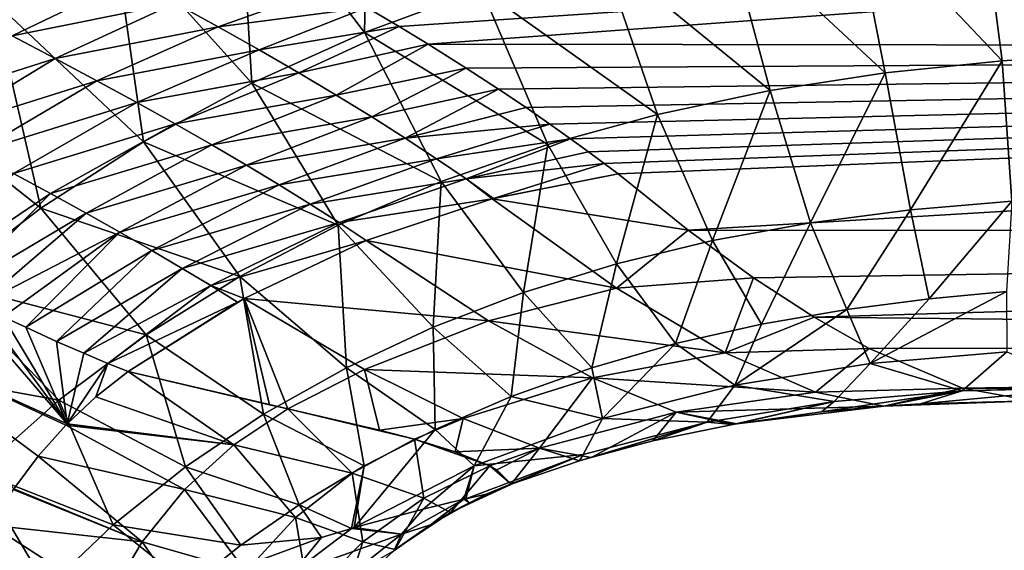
# Model space of a CAD drawing. Header units: millimetres. Extents: x -139 to 106, y -8 to 139.
# Tile 441 of 459: x 87.79 to 91.16, y 55.55 to 57.37. Entities that reach past the tile are written whole.
import ezdxf

# ---------------------------------------------------------------- set-up
doc = ezdxf.new("R2010")
doc.units = ezdxf.units.MM
doc.header["$LTSCALE"] = 53.842063
for name, color, linetype in [('10', 7, 'CONTINUOUS'), ('11', 7, 'CONTINUOUS'), ('24', 7, 'CONTINUOUS'), ('25', 7, 'CONTINUOUS'), ('26', 7, 'CONTINUOUS'), ('27', 7, 'CONTINUOUS'), ('7', 7, 'CONTINUOUS'), ('8', 7, 'CONTINUOUS'), ('9', 7, 'CONTINUOUS')]:
    doc.layers.add(name, color=color, linetype=linetype)

msp = doc.modelspace()

# ---------------------------------------------------------------- linework, layer by layer
at = {"layer": '10', "color": 8, "linetype": 'CONTINUOUS'}
for points in [[(87.3156, 56.2698, 6.0035), (87.9505, 55.9838, 4.8245), (87.5612, 56.4345, 5.9881), (87.3156, 56.2698, 6.0035)], [(87.5612, 56.4345, 5.9881), (87.9505, 55.9838, 4.8245), (87.6496, 56.3902, 5.8373), (87.5612, 56.4345, 5.9881)], [(87.6496, 56.3902, 5.8373), (87.9505, 55.9838, 4.8245), (87.7319, 56.3501, 5.693), (87.6496, 56.3902, 5.8373)], [(87.7319, 56.3501, 5.693), (87.9505, 55.9838, 4.8245), (87.8088, 56.3137, 5.5549), (87.7319, 56.3501, 5.693)], [(87.8088, 56.3137, 5.5549), (87.9505, 55.9838, 4.8245), (87.9141, 56.2657, 5.3602), (87.8088, 56.3137, 5.5549)], [(87.7678, 55.761, 4.7901), (87.8516, 55.8732, 4.8038), (87.3156, 56.2698, 6.0035), (87.7678, 55.761, 4.7901)], [(87.8516, 55.8732, 4.8038), (87.9463, 55.9795, 4.8235), (87.3156, 56.2698, 6.0035), (87.8516, 55.8732, 4.8038)], [(87.9463, 55.9795, 4.8235), (87.9505, 55.9838, 4.8245), (87.3156, 56.2698, 6.0035), (87.9463, 55.9795, 4.8235)], [(87.9141, 56.2657, 5.3602), (87.9505, 55.9838, 4.8245), (88.0076, 56.2249, 5.1816), (87.9141, 56.2657, 5.3602)], [(88.0076, 56.2249, 5.1816), (87.9505, 55.9838, 4.8245), (88.0902, 56.1905, 5.0193), (88.0076, 56.2249, 5.1816)], [(87.9505, 55.9838, 4.8245), (88.0493, 56.0763, 4.8488), (88.0902, 56.1905, 5.0193), (87.9505, 55.9838, 4.8245)], [(88.0493, 56.0763, 4.8488), (88.1597, 56.1629, 4.8795), (88.0902, 56.1905, 5.0193), (88.0493, 56.0763, 4.8488)]]:
    msp.add_3dface(points, dxfattribs=at)
at = {"layer": '11', "color": 8, "linetype": 'CONTINUOUS'}
for points in [[(87.6096, 57.389, 7.497), (87.7623, 57.3103, 7.2994), (88.1682, 57.5049, 7.5364), (87.6096, 57.389, 7.497)], [(88.1682, 57.5049, 7.5364), (87.7623, 57.3103, 7.2994), (88.3206, 57.4226, 7.3306), (88.1682, 57.5049, 7.5364)], [(88.3206, 57.4226, 7.3306), (88.4675, 57.3416, 7.1213), (88.8542, 57.4796, 7.3936), (88.3206, 57.4226, 7.3306)], [(88.8542, 57.4796, 7.3936), (88.4675, 57.3416, 7.1213), (88.9772, 57.4078, 7.2105), (88.8542, 57.4796, 7.3936)], [(87.7623, 57.3103, 7.2994), (87.91, 57.2329, 7.0986), (88.3206, 57.4226, 7.3306), (87.7623, 57.3103, 7.2994)], [(88.3206, 57.4226, 7.3306), (87.91, 57.2329, 7.0986), (88.4675, 57.3416, 7.1213), (88.3206, 57.4226, 7.3306)], [(88.4675, 57.3416, 7.1213), (88.6085, 57.262, 6.9087), (88.9772, 57.4078, 7.2105), (88.4675, 57.3416, 7.1213)], [(88.9772, 57.4078, 7.2105), (88.6085, 57.262, 6.9087), (89.0875, 57.342, 7.038), (88.9772, 57.4078, 7.2105)], [(87.91, 57.2329, 7.0986), (88.0524, 57.1568, 6.8946), (88.4675, 57.3416, 7.1213), (87.91, 57.2329, 7.0986)], [(88.4675, 57.3416, 7.1213), (88.0524, 57.1568, 6.8946), (88.6085, 57.262, 6.9087), (88.4675, 57.3416, 7.1213)], [(88.6085, 57.262, 6.9087), (88.7436, 57.1839, 6.6926), (89.0875, 57.342, 7.038), (88.6085, 57.262, 6.9087)], [(89.0875, 57.342, 7.038), (88.7436, 57.1839, 6.6926), (89.1867, 57.2816, 6.8753), (89.0875, 57.342, 7.038)], [(87.7623, 57.3103, 7.2994), (87.3536, 57.0558, 7.0856), (87.91, 57.2329, 7.0986), (87.7623, 57.3103, 7.2994)], [(88.7436, 57.1839, 6.6926), (88.8721, 57.1075, 6.4731), (89.1867, 57.2816, 6.8753), (88.7436, 57.1839, 6.6926)], [(89.1867, 57.2816, 6.8753), (88.8721, 57.1075, 6.4731), (89.3167, 57.2002, 6.6487), (89.1867, 57.2816, 6.8753)], [(88.0524, 57.1568, 6.8946), (88.1893, 57.0822, 6.6874), (88.6085, 57.262, 6.9087), (88.0524, 57.1568, 6.8946)], [(88.6085, 57.262, 6.9087), (88.1893, 57.0822, 6.6874), (88.7436, 57.1839, 6.6926), (88.6085, 57.262, 6.9087)], [(87.3536, 57.0558, 7.0856), (87.4963, 56.9824, 6.8893), (87.91, 57.2329, 7.0986), (87.3536, 57.0558, 7.0856)], [(87.91, 57.2329, 7.0986), (87.4963, 56.9824, 6.8893), (88.0524, 57.1568, 6.8946), (87.91, 57.2329, 7.0986)], [(88.1893, 57.0822, 6.6874), (88.3205, 57.0091, 6.4772), (88.7436, 57.1839, 6.6926), (88.1893, 57.0822, 6.6874)], [(88.7436, 57.1839, 6.6926), (88.3205, 57.0091, 6.4772), (88.8721, 57.1075, 6.4731), (88.7436, 57.1839, 6.6926)], [(88.8721, 57.1075, 6.4731), (88.9936, 57.0329, 6.2503), (89.3167, 57.2002, 6.6487), (88.8721, 57.1075, 6.4731)], [(89.3167, 57.2002, 6.6487), (88.9936, 57.0329, 6.2503), (89.4274, 57.1284, 6.4413), (89.3167, 57.2002, 6.6487)], [(87.4963, 56.9824, 6.8893), (87.6341, 56.9104, 6.69), (88.0524, 57.1568, 6.8946), (87.4963, 56.9824, 6.8893)], [(88.0524, 57.1568, 6.8946), (87.6341, 56.9104, 6.69), (88.1893, 57.0822, 6.6874), (88.0524, 57.1568, 6.8946)], [(88.3205, 57.0091, 6.4772), (88.4457, 56.9378, 6.2638), (88.8721, 57.1075, 6.4731), (88.3205, 57.0091, 6.4772)], [(88.8721, 57.1075, 6.4731), (88.4457, 56.9378, 6.2638), (88.9936, 57.0329, 6.2503), (88.8721, 57.1075, 6.4731)], [(88.9936, 57.0329, 6.2503), (89.1081, 56.9602, 6.0242), (89.4274, 57.1284, 6.4413), (88.9936, 57.0329, 6.2503)], [(89.4274, 57.1284, 6.4413), (89.1081, 56.9602, 6.0242), (89.522, 57.0649, 6.2516), (89.4274, 57.1284, 6.4413)], [(87.6341, 56.9104, 6.69), (87.7667, 56.84, 6.4879), (88.1893, 57.0822, 6.6874), (87.6341, 56.9104, 6.69)], [(88.1893, 57.0822, 6.6874), (87.7667, 56.84, 6.4879), (88.3205, 57.0091, 6.4772), (88.1893, 57.0822, 6.6874)], [(89.522, 57.0649, 6.2516), (89.1081, 56.9602, 6.0242), (89.6037, 57.0086, 6.0778), (89.522, 57.0649, 6.2516)], [(87.7667, 56.84, 6.4879), (87.894, 56.7712, 6.2828), (88.3205, 57.0091, 6.4772), (87.7667, 56.84, 6.4879)], [(88.3205, 57.0091, 6.4772), (87.894, 56.7712, 6.2828), (88.4457, 56.9378, 6.2638), (88.3205, 57.0091, 6.4772)], [(88.4457, 56.9378, 6.2638), (88.5644, 56.8683, 6.0475), (88.9936, 57.0329, 6.2503), (88.4457, 56.9378, 6.2638)], [(88.9936, 57.0329, 6.2503), (88.5644, 56.8683, 6.0475), (89.1081, 56.9602, 6.0242), (88.9936, 57.0329, 6.2503)], [(89.1081, 56.9602, 6.0242), (89.2158, 56.8894, 5.7949), (89.6037, 57.0086, 6.0778), (89.1081, 56.9602, 6.0242)], [(89.6037, 57.0086, 6.0778), (89.2158, 56.8894, 5.7949), (89.6744, 56.9586, 5.9185), (89.6037, 57.0086, 6.0778)], [(87.894, 56.7712, 6.2828), (88.0157, 56.7042, 6.075), (88.4457, 56.9378, 6.2638), (87.894, 56.7712, 6.2828)], [(88.4457, 56.9378, 6.2638), (88.0157, 56.7042, 6.075), (88.5644, 56.8683, 6.0475), (88.4457, 56.9378, 6.2638)], [(88.5644, 56.8683, 6.0475), (88.6764, 56.8007, 5.8282), (89.1081, 56.9602, 6.0242), (88.5644, 56.8683, 6.0475)], [(89.1081, 56.9602, 6.0242), (88.6764, 56.8007, 5.8282), (89.2158, 56.8894, 5.7949), (89.1081, 56.9602, 6.0242)], [(89.2158, 56.8894, 5.7949), (89.3166, 56.8209, 5.5626), (89.6744, 56.9586, 5.9185), (89.2158, 56.8894, 5.7949)], [(89.6744, 56.9586, 5.9185), (89.3166, 56.8209, 5.5626), (89.7358, 56.9139, 5.7724), (89.6744, 56.9586, 5.9185)], [(89.7358, 56.9139, 5.7724), (89.3166, 56.8209, 5.5626), (89.7896, 56.874, 5.6383), (89.7358, 56.9139, 5.7724)], [(88.0157, 56.7042, 6.075), (88.1313, 56.6391, 5.8644), (88.5644, 56.8683, 6.0475), (88.0157, 56.7042, 6.075)], [(88.5644, 56.8683, 6.0475), (88.1313, 56.6391, 5.8644), (88.6764, 56.8007, 5.8282), (88.5644, 56.8683, 6.0475)], [(88.6764, 56.8007, 5.8282), (88.7822, 56.7351, 5.6059), (89.2158, 56.8894, 5.7949), (88.6764, 56.8007, 5.8282)], [(89.2158, 56.8894, 5.7949), (88.7822, 56.7351, 5.6059), (89.3166, 56.8209, 5.5626), (89.2158, 56.8894, 5.7949)], [(89.3166, 56.8209, 5.5626), (89.4104, 56.7543, 5.3279), (89.7896, 56.874, 5.6383), (89.3166, 56.8209, 5.5626)], [(89.7896, 56.874, 5.6383), (89.4104, 56.7543, 5.3279), (89.8369, 56.8382, 5.515), (89.7896, 56.874, 5.6383)], [(87.7667, 56.84, 6.4879), (87.466, 56.4835, 6.1459), (87.894, 56.7712, 6.2828), (87.7667, 56.84, 6.4879)], [(88.1313, 56.6391, 5.8644), (88.2408, 56.5761, 5.6512), (88.6764, 56.8007, 5.8282), (88.1313, 56.6391, 5.8644)], [(88.6764, 56.8007, 5.8282), (88.2408, 56.5761, 5.6512), (88.7822, 56.7351, 5.6059), (88.6764, 56.8007, 5.8282)], [(88.7822, 56.7351, 5.6059), (88.8816, 56.6716, 5.381), (89.3166, 56.8209, 5.5626), (88.7822, 56.7351, 5.6059)], [(89.3166, 56.8209, 5.5626), (88.8816, 56.6716, 5.381), (89.4055, 56.753, 5.3258), (89.3166, 56.8209, 5.5626)], [(89.4104, 56.7543, 5.3279), (89.3166, 56.8209, 5.5626), (89.4055, 56.753, 5.3258), (89.4104, 56.7543, 5.3279)], [(87.466, 56.4835, 6.1459), (87.5612, 56.4345, 5.9881), (87.894, 56.7712, 6.2828), (87.466, 56.4835, 6.1459)], [(87.894, 56.7712, 6.2828), (87.5612, 56.4345, 5.9881), (88.0157, 56.7042, 6.075), (87.894, 56.7712, 6.2828)], [(88.2408, 56.5761, 5.6512), (88.3445, 56.5152, 5.4354), (88.7822, 56.7351, 5.6059), (88.2408, 56.5761, 5.6512)], [(88.7822, 56.7351, 5.6059), (88.3445, 56.5152, 5.4354), (88.8816, 56.6716, 5.381), (88.7822, 56.7351, 5.6059)], [(88.8816, 56.6716, 5.381), (88.9744, 56.6101, 5.1538), (89.4055, 56.753, 5.3258), (88.8816, 56.6716, 5.381)], [(87.5612, 56.4345, 5.9881), (87.6496, 56.3902, 5.8373), (88.0157, 56.7042, 6.075), (87.5612, 56.4345, 5.9881)], [(88.0157, 56.7042, 6.075), (87.6496, 56.3902, 5.8373), (88.1313, 56.6391, 5.8644), (88.0157, 56.7042, 6.075)], [(88.3445, 56.5152, 5.4354), (88.4422, 56.4564, 5.217), (88.8816, 56.6716, 5.381), (88.3445, 56.5152, 5.4354)], [(88.8816, 56.6716, 5.381), (88.4422, 56.4564, 5.217), (88.9744, 56.6101, 5.1538), (88.8816, 56.6716, 5.381)], [(87.6496, 56.3902, 5.8373), (87.7319, 56.3501, 5.693), (88.1313, 56.6391, 5.8644), (87.6496, 56.3902, 5.8373)], [(87.7319, 56.3501, 5.693), (87.8088, 56.3137, 5.5549), (88.1313, 56.6391, 5.8644), (87.7319, 56.3501, 5.693)], [(88.1313, 56.6391, 5.8644), (87.8088, 56.3137, 5.5549), (88.2408, 56.5761, 5.6512), (88.1313, 56.6391, 5.8644)], [(88.9744, 56.6101, 5.1538), (88.4422, 56.4564, 5.217), (88.5565, 56.4124, 5.0041), (88.9744, 56.6101, 5.1538)], [(87.8088, 56.3137, 5.5549), (87.9141, 56.2657, 5.3602), (88.2408, 56.5761, 5.6512), (87.8088, 56.3137, 5.5549)], [(88.2408, 56.5761, 5.6512), (87.9141, 56.2657, 5.3602), (88.3445, 56.5152, 5.4354), (88.2408, 56.5761, 5.6512)], [(87.9141, 56.2657, 5.3602), (88.0076, 56.2249, 5.1816), (88.3445, 56.5152, 5.4354), (87.9141, 56.2657, 5.3602)], [(88.3445, 56.5152, 5.4354), (88.0076, 56.2249, 5.1816), (88.4422, 56.4564, 5.217), (88.3445, 56.5152, 5.4354)], [(88.0076, 56.2249, 5.1816), (88.0902, 56.1905, 5.0193), (88.4422, 56.4564, 5.217), (88.0076, 56.2249, 5.1816)], [(88.4422, 56.4564, 5.217), (88.0902, 56.1905, 5.0193), (88.5338, 56.3998, 4.9965), (88.4422, 56.4564, 5.217)], [(88.4422, 56.4564, 5.217), (88.5338, 56.3998, 4.9965), (88.5565, 56.4124, 5.0041), (88.4422, 56.4564, 5.217)], [(88.0902, 56.1905, 5.0193), (88.1597, 56.1629, 4.8795), (88.5338, 56.3998, 4.9965), (88.0902, 56.1905, 5.0193)]]:
    msp.add_3dface(points, dxfattribs=at)
at = {"layer": '24', "color": 8, "linetype": 'CONTINUOUS'}
for points in [[(88.538, 57.8874, -10.2829), (88.9842, 58.0707, -10.2084), (88.969, 57.3223, -8.7608), (88.538, 57.8874, -10.2829)], [(88.969, 57.3223, -8.7608), (88.9842, 58.0707, -10.2084), (89.3694, 57.4701, -8.6968), (88.969, 57.3223, -8.7608)], [(88.108, 57.6748, -10.3557), (88.538, 57.8874, -10.2829), (88.5826, 57.1486, -8.8237), (88.108, 57.6748, -10.3557)], [(88.5826, 57.1486, -8.8237), (88.538, 57.8874, -10.2829), (88.969, 57.3223, -8.7608), (88.5826, 57.1486, -8.8237)], [(91.0746, 57.826, -8.4075), (91.5189, 57.8643, -8.3477), (91.5568, 57.2508, -6.8349), (91.0746, 57.826, -8.4075)], [(90.6358, 57.7695, -8.4894), (91.0746, 57.826, -8.4075), (91.1515, 57.225, -6.8878), (90.6358, 57.7695, -8.4894)], [(91.1515, 57.225, -6.8878), (91.0746, 57.826, -8.4075), (91.5568, 57.2508, -6.8349), (91.1515, 57.225, -6.8878)], [(90.2042, 57.6924, -8.5654), (90.6358, 57.7695, -8.4894), (90.7513, 57.1835, -6.9576), (90.2042, 57.6924, -8.5654)], [(90.7513, 57.1835, -6.9576), (90.6358, 57.7695, -8.4894), (91.1515, 57.225, -6.8878), (90.7513, 57.1835, -6.9576)], [(89.7816, 57.593, -8.6329), (90.2042, 57.6924, -8.5654), (90.3577, 57.123, -7.0216), (89.7816, 57.593, -8.6329)], [(90.3577, 57.123, -7.0216), (90.2042, 57.6924, -8.5654), (90.7513, 57.1835, -6.9576), (90.3577, 57.123, -7.0216)], [(87.6967, 57.4319, -10.423), (88.108, 57.6748, -10.3557), (88.2122, 56.9483, -8.8823), (87.6967, 57.4319, -10.423)], [(88.2122, 56.9483, -8.8823), (88.108, 57.6748, -10.3557), (88.5826, 57.1486, -8.8237), (88.2122, 56.9483, -8.8823)], [(89.3694, 57.4701, -8.6968), (89.7816, 57.593, -8.6329), (89.9721, 57.0419, -7.0788), (89.3694, 57.4701, -8.6968)], [(89.9721, 57.0419, -7.0788), (89.7816, 57.593, -8.6329), (90.3577, 57.123, -7.0216), (89.9721, 57.0419, -7.0788)], [(88.969, 57.3223, -8.7608), (89.3694, 57.4701, -8.6968), (89.596, 56.9389, -7.1334), (88.969, 57.3223, -8.7608)], [(89.596, 56.9389, -7.1334), (89.3694, 57.4701, -8.6968), (89.9721, 57.0419, -7.0788), (89.596, 56.9389, -7.1334)], [(87.3067, 57.1582, -10.4798), (87.6967, 57.4319, -10.423), (87.8603, 56.7207, -8.9327), (87.3067, 57.1582, -10.4798)], [(87.8603, 56.7207, -8.9327), (87.6967, 57.4319, -10.423), (88.2122, 56.9483, -8.8823), (87.8603, 56.7207, -8.9327)], [(88.5826, 57.1486, -8.8237), (88.969, 57.3223, -8.7608), (89.2308, 56.8128, -7.1883), (88.5826, 57.1486, -8.8237)], [(89.2308, 56.8128, -7.1883), (88.969, 57.3223, -8.7608), (89.596, 56.9389, -7.1334), (89.2308, 56.8128, -7.1883)], [(91.1515, 57.225, -6.8878), (91.5568, 57.2508, -6.8349), (91.1848, 56.7445, -5.3147), (91.1515, 57.225, -6.8878)], [(90.7513, 57.1835, -6.9576), (91.1515, 57.225, -6.8878), (90.8376, 56.7155, -5.3686), (90.7513, 57.1835, -6.9576)], [(90.8376, 56.7155, -5.3686), (91.1515, 57.225, -6.8878), (91.1848, 56.7445, -5.3147), (90.8376, 56.7155, -5.3686)], [(90.3577, 57.123, -7.0216), (90.7513, 57.1835, -6.9576), (90.4956, 56.6712, -5.4185), (90.3577, 57.123, -7.0216)], [(90.4956, 56.6712, -5.4185), (90.7513, 57.1835, -6.9576), (90.8376, 56.7155, -5.3686), (90.4956, 56.6712, -5.4185)], [(87.5299, 56.4677, -8.9654), (87.3067, 57.1582, -10.4798), (87.8603, 56.7207, -8.9327), (87.5299, 56.4677, -8.9654)], [(88.2122, 56.9483, -8.8823), (88.5826, 57.1486, -8.8237), (88.8786, 56.6626, -7.2419), (88.2122, 56.9483, -8.8823)], [(88.8786, 56.6626, -7.2419), (88.5826, 57.1486, -8.8237), (89.2308, 56.8128, -7.1883), (88.8786, 56.6626, -7.2419)], [(89.9721, 57.0419, -7.0788), (90.3577, 57.123, -7.0216), (90.16, 56.61, -5.4631), (89.9721, 57.0419, -7.0788)], [(90.16, 56.61, -5.4631), (90.3577, 57.123, -7.0216), (90.4956, 56.6712, -5.4185), (90.16, 56.61, -5.4631)], [(89.596, 56.9389, -7.1334), (89.9721, 57.0419, -7.0788), (89.8319, 56.5307, -5.5056), (89.596, 56.9389, -7.1334)], [(89.8319, 56.5307, -5.5056), (89.9721, 57.0419, -7.0788), (90.16, 56.61, -5.4631), (89.8319, 56.5307, -5.5056)], [(87.8603, 56.7207, -8.9327), (88.2122, 56.9483, -8.8823), (88.5414, 56.4876, -7.2914), (87.8603, 56.7207, -8.9327)], [(88.5414, 56.4876, -7.2914), (88.2122, 56.9483, -8.8823), (88.8786, 56.6626, -7.2419), (88.5414, 56.4876, -7.2914)], [(89.2308, 56.8128, -7.1883), (89.596, 56.9389, -7.1334), (89.5127, 56.4324, -5.5483), (89.2308, 56.8128, -7.1883)], [(89.5127, 56.4324, -5.5483), (89.596, 56.9389, -7.1334), (89.8319, 56.5307, -5.5056), (89.5127, 56.4324, -5.5483)], [(88.8786, 56.6626, -7.2419), (89.2308, 56.8128, -7.1883), (89.2037, 56.3142, -5.5903), (88.8786, 56.6626, -7.2419)], [(89.2037, 56.3142, -5.5903), (89.2308, 56.8128, -7.1883), (89.5127, 56.4324, -5.5483), (89.2037, 56.3142, -5.5903)], [(90.8376, 56.7155, -5.3686), (91.1848, 56.7445, -5.3147), (90.9022, 56.4112, -3.9707), (90.8376, 56.7155, -5.3686)], [(90.9022, 56.4112, -3.9707), (91.1848, 56.7445, -5.3147), (91.1669, 56.4358, -3.9652), (90.9022, 56.4112, -3.9707)], [(87.5299, 56.4677, -8.9654), (87.8603, 56.7207, -8.9327), (88.2214, 56.2877, -7.3327), (87.5299, 56.4677, -8.9654)], [(88.2214, 56.2877, -7.3327), (87.8603, 56.7207, -8.9327), (88.5414, 56.4876, -7.2914), (88.2214, 56.2877, -7.3327)], [(90.4956, 56.6712, -5.4185), (90.8376, 56.7155, -5.3686), (90.6199, 56.3748, -3.977), (90.4956, 56.6712, -5.4185)], [(90.6199, 56.3748, -3.977), (90.8376, 56.7155, -5.3686), (90.9022, 56.4112, -3.9707), (90.6199, 56.3748, -3.977)], [(90.16, 56.61, -5.4631), (90.4956, 56.6712, -5.4185), (90.3277, 56.3243, -3.9816), (90.16, 56.61, -5.4631)], [(90.3277, 56.3243, -3.9816), (90.4956, 56.6712, -5.4185), (90.6199, 56.3748, -3.977), (90.3277, 56.3243, -3.9816)], [(88.5414, 56.4876, -7.2914), (88.8786, 56.6626, -7.2419), (88.9066, 56.1756, -5.6297), (88.5414, 56.4876, -7.2914)], [(88.9066, 56.1756, -5.6297), (88.8786, 56.6626, -7.2419), (89.2037, 56.3142, -5.5903), (88.9066, 56.1756, -5.6297)], [(89.8319, 56.5307, -5.5056), (90.16, 56.61, -5.4631), (90.0339, 56.258, -3.9841), (89.8319, 56.5307, -5.5056)], [(90.0339, 56.258, -3.9841), (90.16, 56.61, -5.4631), (90.3277, 56.3243, -3.9816), (90.0339, 56.258, -3.9841)], [(89.5127, 56.4324, -5.5483), (89.8319, 56.5307, -5.5056), (89.7466, 56.1752, -3.9843), (89.5127, 56.4324, -5.5483)], [(89.7466, 56.1752, -3.9843), (89.8319, 56.5307, -5.5056), (90.0339, 56.258, -3.9841), (89.7466, 56.1752, -3.9843)], [(87.2246, 56.1916, -8.9688), (87.5299, 56.4677, -8.9654), (87.9218, 56.0644, -7.3564), (87.2246, 56.1916, -8.9688)], [(87.9218, 56.0644, -7.3564), (87.5299, 56.4677, -8.9654), (88.2214, 56.2877, -7.3327), (87.9218, 56.0644, -7.3564)], [(88.2214, 56.2877, -7.3327), (88.5414, 56.4876, -7.2914), (88.6232, 56.0163, -5.6636), (88.2214, 56.2877, -7.3327)], [(88.6232, 56.0163, -5.6636), (88.5414, 56.4876, -7.2914), (88.9066, 56.1756, -5.6297), (88.6232, 56.0163, -5.6636)], [(89.2037, 56.3142, -5.5903), (89.5127, 56.4324, -5.5483), (89.4711, 56.0768, -3.9831), (89.2037, 56.3142, -5.5903)], [(89.4711, 56.0768, -3.9831), (89.5127, 56.4324, -5.5483), (89.7466, 56.1752, -3.9843), (89.4711, 56.0768, -3.9831)], [(88.9066, 56.1756, -5.6297), (89.2037, 56.3142, -5.5903), (89.2105, 55.9644, -3.9817), (88.9066, 56.1756, -5.6297)], [(89.2105, 55.9644, -3.9817), (89.2037, 56.3142, -5.5903), (89.4711, 56.0768, -3.9831), (89.2105, 55.9644, -3.9817)], [(87.9218, 56.0644, -7.3564), (88.2214, 56.2877, -7.3327), (88.356, 55.8368, -5.6858), (87.9218, 56.0644, -7.3564)], [(88.356, 55.8368, -5.6858), (88.2214, 56.2877, -7.3327), (88.6232, 56.0163, -5.6636), (88.356, 55.8368, -5.6858)], [(87.6462, 55.8196, -7.3524), (87.2246, 56.1916, -8.9688), (87.9218, 56.0644, -7.3564), (87.6462, 55.8196, -7.3524)], [(88.6232, 56.0163, -5.6636), (88.9066, 56.1756, -5.6297), (88.9675, 55.84, -3.9813), (88.6232, 56.0163, -5.6636)], [(88.9675, 55.84, -3.9813), (88.9066, 56.1756, -5.6297), (89.2105, 55.9644, -3.9817), (88.9675, 55.84, -3.9813)], [(87.6462, 55.8196, -7.3524), (87.9218, 56.0644, -7.3564), (88.108, 55.6384, -5.6888), (87.6462, 55.8196, -7.3524)], [(88.108, 55.6384, -5.6888), (87.9218, 56.0644, -7.3564), (88.356, 55.8368, -5.6858), (88.108, 55.6384, -5.6888)], [(88.356, 55.8368, -5.6858), (88.6232, 56.0163, -5.6636), (88.7449, 55.707, -3.9817), (88.356, 55.8368, -5.6858)], [(88.7449, 55.707, -3.9817), (88.6232, 56.0163, -5.6636), (88.9675, 55.84, -3.9813), (88.7449, 55.707, -3.9817)], [(88.108, 55.6384, -5.6888), (88.356, 55.8368, -5.6858), (88.545, 55.569, -3.9821), (88.108, 55.6384, -5.6888)], [(88.545, 55.569, -3.9821), (88.356, 55.8368, -5.6858), (88.7449, 55.707, -3.9817), (88.545, 55.569, -3.9821)], [(87.3973, 55.556, -7.3133), (87.6462, 55.8196, -7.3524), (87.8819, 55.4223, -5.6664), (87.3973, 55.556, -7.3133)], [(87.8819, 55.4223, -5.6664), (87.6462, 55.8196, -7.3524), (88.108, 55.6384, -5.6888), (87.8819, 55.4223, -5.6664)], [(88.3701, 55.4291, -3.9822), (87.8819, 55.4223, -5.6664), (88.108, 55.6384, -5.6888), (88.3701, 55.4291, -3.9822)], [(88.3701, 55.4291, -3.9822), (88.108, 55.6384, -5.6888), (88.545, 55.569, -3.9821), (88.3701, 55.4291, -3.9822)], [(87.6788, 55.1921, -5.6185), (87.3973, 55.556, -7.3133), (87.8819, 55.4223, -5.6664), (87.6788, 55.1921, -5.6185)]]:
    msp.add_3dface(points, dxfattribs=at)
at = {"layer": '25', "color": 8, "linetype": 'CONTINUOUS'}
for points in [[(90.9022, 56.4112, -3.9707), (91.1669, 56.4358, -3.9652), (90.7, 56.1898, -2.6676), (90.9022, 56.4112, -3.9707)], [(90.7, 56.1898, -2.6676), (91.1669, 56.4358, -3.9652), (91.1677, 56.2294, -2.6649), (90.7, 56.1898, -2.6676)], [(90.6199, 56.3748, -3.977), (90.9022, 56.4112, -3.9707), (90.7, 56.1898, -2.6676), (90.6199, 56.3748, -3.977)], [(90.3277, 56.3243, -3.9816), (90.6199, 56.3748, -3.977), (90.237, 56.116, -2.6701), (90.3277, 56.3243, -3.9816)], [(90.237, 56.116, -2.6701), (90.6199, 56.3748, -3.977), (90.7, 56.1898, -2.6676), (90.237, 56.116, -2.6701)], [(90.0339, 56.258, -3.9841), (90.3277, 56.3243, -3.9816), (90.237, 56.116, -2.6701), (90.0339, 56.258, -3.9841)], [(89.7466, 56.1752, -3.9843), (90.0339, 56.258, -3.9841), (89.7831, 56.0018, -2.6726), (89.7466, 56.1752, -3.9843)], [(89.7831, 56.0018, -2.6726), (90.0339, 56.258, -3.9841), (90.237, 56.116, -2.6701), (89.7831, 56.0018, -2.6726)], [(91.0154, 56.0965, -1.3316), (90.7, 56.1898, -2.6676), (91.1677, 56.2294, -2.6649), (91.0154, 56.0965, -1.3316)], [(91.0154, 56.0965, -1.3316), (91.1677, 56.2294, -2.6649), (91.4598, 56.1087, -1.3548), (91.0154, 56.0965, -1.3316)], [(89.4711, 56.0768, -3.9831), (89.7466, 56.1752, -3.9843), (89.7831, 56.0018, -2.6726), (89.4711, 56.0768, -3.9831)], [(90.5766, 56.0595, -1.3343), (90.237, 56.116, -2.6701), (90.7, 56.1898, -2.6676), (90.5766, 56.0595, -1.3343)], [(91.0154, 56.0965, -1.3316), (90.5766, 56.0595, -1.3343), (90.7, 56.1898, -2.6676), (91.0154, 56.0965, -1.3316)], [(90.1424, 55.9892, -1.337), (89.7831, 56.0018, -2.6726), (90.237, 56.116, -2.6701), (90.1424, 55.9892, -1.337)], [(90.5766, 56.0595, -1.3343), (90.1424, 55.9892, -1.337), (90.237, 56.116, -2.6701), (90.5766, 56.0595, -1.3343)], [(90.7465, 56.0445, 0), (90.5332, 56.0246, 0), (91.0154, 56.0965, -1.3316), (90.7465, 56.0445, 0)], [(91.0154, 56.0965, -1.3316), (90.5332, 56.0246, 0), (90.5766, 56.0595, -1.3343), (91.0154, 56.0965, -1.3316)], [(90.8727, 56.0526, 0), (90.7465, 56.0445, 0), (91.0154, 56.0965, -1.3316), (90.8727, 56.0526, 0)], [(91.2547, 56.0628, 0), (90.8727, 56.0526, 0), (91.4562, 56.107, -1.3287), (91.2547, 56.0628, 0)], [(91.4562, 56.107, -1.3287), (90.8727, 56.0526, 0), (91.0154, 56.0965, -1.3316), (91.4562, 56.107, -1.3287)], [(91.4562, 56.107, -1.3287), (91.0154, 56.0965, -1.3316), (91.4598, 56.1087, -1.3548), (91.4562, 56.107, -1.3287)], [(89.2105, 55.9644, -3.9817), (89.4711, 56.0768, -3.9831), (89.3445, 55.8402, -2.6751), (89.2105, 55.9644, -3.9817)], [(89.3445, 55.8402, -2.6751), (89.4711, 56.0768, -3.9831), (89.7831, 56.0018, -2.6726), (89.3445, 55.8402, -2.6751)], [(90.5766, 56.0595, -1.3343), (90.23, 55.9813, 0), (90.1424, 55.9892, -1.337), (90.5766, 56.0595, -1.3343)], [(90.2434, 55.9836, 0), (90.23, 55.9813, 0), (90.5766, 56.0595, -1.3343), (90.2434, 55.9836, 0)], [(90.5332, 56.0246, 0), (90.2434, 55.9836, 0), (90.5766, 56.0595, -1.3343), (90.5332, 56.0246, 0)], [(89.7173, 55.8791, -1.3397), (89.3445, 55.8402, -2.6751), (89.7831, 56.0018, -2.6726), (89.7173, 55.8791, -1.3397)], [(90.1424, 55.9892, -1.337), (89.7173, 55.8791, -1.3397), (89.7831, 56.0018, -2.6726), (90.1424, 55.9892, -1.337)], [(88.9335, 55.6286, -2.676), (88.9675, 55.84, -3.9813), (89.2105, 55.9644, -3.9817), (88.9335, 55.6286, -2.676)], [(88.9335, 55.6286, -2.676), (89.2105, 55.9644, -3.9817), (89.3445, 55.8402, -2.6751), (88.9335, 55.6286, -2.676)], [(89.7447, 55.8689, 0), (89.7053, 55.8571, 0), (90.1424, 55.9892, -1.337), (89.7447, 55.8689, 0)], [(90.1424, 55.9892, -1.337), (89.7053, 55.8571, 0), (89.7173, 55.8791, -1.3397), (90.1424, 55.9892, -1.337)], [(89.9563, 55.925, 0), (89.7447, 55.8689, 0), (90.1424, 55.9892, -1.337), (89.9563, 55.925, 0)], [(90.23, 55.9813, 0), (89.9563, 55.925, 0), (90.1424, 55.9892, -1.337), (90.23, 55.9813, 0)], [(89.3852, 55.7435, -0.9481), (89.3162, 55.7273, -1.3348), (89.7173, 55.8791, -1.3397), (89.3852, 55.7435, -0.9481)], [(89.7173, 55.8791, -1.3397), (89.3162, 55.7273, -1.3348), (89.3445, 55.8402, -2.6751), (89.7173, 55.8791, -1.3397)], [(89.4694, 55.7757, -0.037), (89.3852, 55.7435, -0.9481), (89.7173, 55.8791, -1.3397), (89.4694, 55.7757, -0.037)], [(89.4698, 55.7763, -0.019), (89.4694, 55.7757, -0.037), (89.7173, 55.8791, -1.3397), (89.4698, 55.7763, -0.019)], [(89.4705, 55.7771, 0), (89.4698, 55.7763, -0.019), (89.7173, 55.8791, -1.3397), (89.4705, 55.7771, 0)], [(89.7053, 55.8571, 0), (89.4705, 55.7771, 0), (89.7173, 55.8791, -1.3397), (89.7053, 55.8571, 0)], [(88.9248, 55.626, -2.6999), (88.7449, 55.707, -3.9817), (88.9675, 55.84, -3.9813), (88.9248, 55.626, -2.6999)], [(88.9335, 55.6286, -2.676), (88.9248, 55.626, -2.6999), (88.9675, 55.84, -3.9813), (88.9335, 55.6286, -2.676)], [(89.1692, 55.6923, -1.9442), (88.9335, 55.6286, -2.676), (89.3445, 55.8402, -2.6751), (89.1692, 55.6923, -1.9442)], [(89.3094, 55.7258, -1.3682), (89.1692, 55.6923, -1.9442), (89.3445, 55.8402, -2.6751), (89.3094, 55.7258, -1.3682)], [(89.3162, 55.7273, -1.3348), (89.3094, 55.7258, -1.3682), (89.3445, 55.8402, -2.6751), (89.3162, 55.7273, -1.3348)], [(88.8218, 55.5947, -2.9693), (88.545, 55.569, -3.9821), (88.7449, 55.707, -3.9817), (88.8218, 55.5947, -2.9693)], [(88.9248, 55.626, -2.6999), (88.8218, 55.5947, -2.9693), (88.7449, 55.707, -3.9817), (88.9248, 55.626, -2.6999)], [(88.8218, 55.5947, -2.9693), (88.3701, 55.4291, -3.9822), (88.545, 55.569, -3.9821), (88.8218, 55.5947, -2.9693)]]:
    msp.add_3dface(points, dxfattribs=at)
at = {"layer": '26', "color": 8, "linetype": 'CONTINUOUS'}
for points in [[(89.4104, 56.7543, 5.3279), (89.4055, 56.753, 5.3258), (89.8369, 56.8382, 5.515), (89.4104, 56.7543, 5.3279)], [(89.8369, 56.8382, 5.515), (89.4055, 56.753, 5.3258), (90.0767, 56.6462, 4.7957), (89.8369, 56.8382, 5.515)], [(89.4055, 56.753, 5.3258), (88.9744, 56.6101, 5.1538), (89.8315, 56.4476, 4.0399), (89.4055, 56.753, 5.3258)], [(89.4055, 56.753, 5.3258), (89.8315, 56.4476, 4.0399), (90.0767, 56.6462, 4.7957), (89.4055, 56.753, 5.3258)], [(90.0767, 56.6462, 4.7957), (89.8315, 56.4476, 4.0399), (90.3009, 56.4833, 4.0796), (90.0767, 56.6462, 4.7957)], [(88.9744, 56.6101, 5.1538), (88.5565, 56.4124, 5.0041), (89.3936, 56.3358, 3.9129), (88.9744, 56.6101, 5.1538)], [(88.9744, 56.6101, 5.1538), (89.3936, 56.3358, 3.9129), (89.8315, 56.4476, 4.0399), (88.9744, 56.6101, 5.1538)], [(89.8315, 56.4476, 4.0399), (90.2033, 56.2267, 2.7184), (90.3009, 56.4833, 4.0796), (89.8315, 56.4476, 4.0399)], [(90.3009, 56.4833, 4.0796), (90.2033, 56.2267, 2.7184), (90.5079, 56.3487, 3.3696), (90.3009, 56.4833, 4.0796)], [(89.8315, 56.4476, 4.0399), (89.3936, 56.3358, 3.9129), (90.2033, 56.2267, 2.7184), (89.8315, 56.4476, 4.0399)], [(88.1597, 56.1629, 4.8795), (88.643, 56.0484, 3.8904), (88.5565, 56.4124, 5.0041), (88.1597, 56.1629, 4.8795)], [(88.5338, 56.3998, 4.9965), (88.1597, 56.1629, 4.8795), (88.5565, 56.4124, 5.0041), (88.5338, 56.3998, 4.9965)], [(88.643, 56.0484, 3.8904), (88.7061, 56.0346, 3.7435), (88.5565, 56.4124, 5.0041), (88.643, 56.0484, 3.8904)], [(88.5565, 56.4124, 5.0041), (88.7061, 56.0346, 3.7435), (88.9685, 56.1695, 3.8028), (88.5565, 56.4124, 5.0041)], [(88.5565, 56.4124, 5.0041), (88.9685, 56.1695, 3.8028), (89.3936, 56.3358, 3.9129), (88.5565, 56.4124, 5.0041)], [(89.3936, 56.3358, 3.9129), (88.9685, 56.1695, 3.8028), (89.7494, 56.1414, 2.6336), (89.3936, 56.3358, 3.9129)], [(89.3936, 56.3358, 3.9129), (89.7494, 56.1414, 2.6336), (90.2033, 56.2267, 2.7184), (89.3936, 56.3358, 3.9129)], [(90.5079, 56.3487, 3.3696), (90.2033, 56.2267, 2.7184), (90.6967, 56.2416, 2.6682), (90.5079, 56.3487, 3.3696)], [(90.2033, 56.2267, 2.7184), (90.5129, 56.0914, 1.3691), (90.6967, 56.2416, 2.6682), (90.2033, 56.2267, 2.7184)], [(90.6967, 56.2416, 2.6682), (90.5129, 56.0914, 1.3691), (91.0161, 56.1052, 1.3015), (90.6967, 56.2416, 2.6682)], [(90.2033, 56.2267, 2.7184), (89.7494, 56.1414, 2.6336), (90.5129, 56.0914, 1.3691), (90.2033, 56.2267, 2.7184)], [(88.7061, 56.0346, 3.7435), (89.0197, 55.9624, 2.9125), (88.9685, 56.1695, 3.8028), (88.7061, 56.0346, 3.7435)], [(88.9685, 56.1695, 3.8028), (89.0197, 55.9624, 2.9125), (89.3065, 56.0022, 2.5599), (88.9685, 56.1695, 3.8028)], [(88.9685, 56.1695, 3.8028), (89.3065, 56.0022, 2.5599), (89.7494, 56.1414, 2.6336), (88.9685, 56.1695, 3.8028)], [(89.3065, 56.0022, 2.5599), (89.5682, 55.9009, 1.2892), (89.7494, 56.1414, 2.6336), (89.3065, 56.0022, 2.5599)], [(89.7494, 56.1414, 2.6336), (89.5682, 55.9009, 1.2892), (90.0357, 56.0231, 1.3263), (89.7494, 56.1414, 2.6336)], [(89.7494, 56.1414, 2.6336), (90.0357, 56.0231, 1.3263), (90.5129, 56.0914, 1.3691), (89.7494, 56.1414, 2.6336)], [(90.5129, 56.0914, 1.3691), (90.7465, 56.0445, 0), (91.0161, 56.1052, 1.3015), (90.5129, 56.0914, 1.3691)], [(90.7465, 56.0445, 0), (91.2547, 56.0628, 0), (91.0161, 56.1052, 1.3015), (90.7465, 56.0445, 0)], [(90.0357, 56.0231, 1.3263), (90.7465, 56.0445, 0), (90.5129, 56.0914, 1.3691), (90.0357, 56.0231, 1.3263)], [(90.7465, 56.0445, 0), (90.8727, 56.0526, 0), (91.2547, 56.0628, 0), (90.7465, 56.0445, 0)], [(90.2434, 55.9836, 0), (90.7465, 56.0445, 0), (90.0357, 56.0231, 1.3263), (90.2434, 55.9836, 0)], [(90.2434, 55.9836, 0), (90.5332, 56.0246, 0), (90.7465, 56.0445, 0), (90.2434, 55.9836, 0)], [(89.0197, 55.9624, 2.9125), (89.1398, 55.9311, 2.5239), (89.3065, 56.0022, 2.5599), (89.0197, 55.9624, 2.9125)], [(89.1398, 55.9311, 2.5239), (89.2796, 55.8884, 1.9676), (89.3065, 56.0022, 2.5599), (89.1398, 55.9311, 2.5239)], [(89.3065, 56.0022, 2.5599), (89.2796, 55.8884, 1.9676), (89.5682, 55.9009, 1.2892), (89.3065, 56.0022, 2.5599)], [(89.5682, 55.9009, 1.2892), (89.7447, 55.8689, 0), (90.0357, 56.0231, 1.3263), (89.5682, 55.9009, 1.2892)], [(89.7447, 55.8689, 0), (89.9563, 55.925, 0), (90.0357, 56.0231, 1.3263), (89.7447, 55.8689, 0)], [(89.9563, 55.925, 0), (90.23, 55.9813, 0), (90.0357, 56.0231, 1.3263), (89.9563, 55.925, 0)], [(90.23, 55.9813, 0), (90.2434, 55.9836, 0), (90.0357, 56.0231, 1.3263), (90.23, 55.9813, 0)], [(89.2796, 55.8884, 1.9676), (89.3974, 55.8397, 1.2735), (89.5682, 55.9009, 1.2892), (89.2796, 55.8884, 1.9676)], [(89.3974, 55.8397, 1.2735), (89.422, 55.8259, 1.053), (89.5682, 55.9009, 1.2892), (89.3974, 55.8397, 1.2735)], [(89.422, 55.8259, 1.053), (89.4705, 55.7771, 0), (89.5682, 55.9009, 1.2892), (89.422, 55.8259, 1.053)], [(89.4705, 55.7771, 0), (89.7053, 55.8571, 0), (89.5682, 55.9009, 1.2892), (89.4705, 55.7771, 0)], [(89.7053, 55.8571, 0), (89.7447, 55.8689, 0), (89.5682, 55.9009, 1.2892), (89.7053, 55.8571, 0)]]:
    msp.add_3dface(points, dxfattribs=at)
at = {"layer": '27', "color": 8, "linetype": 'CONTINUOUS'}
for points in [[(88.9772, 57.4078, 7.2105), (89.0875, 57.342, 7.038), (100.5, 58.1088, 8.8121), (88.9772, 57.4078, 7.2105)], [(89.0875, 57.342, 7.038), (89.1867, 57.2816, 6.8753), (100.5, 58.1088, 8.8121), (89.0875, 57.342, 7.038)], [(100.5, 58.1088, 8.8121), (89.1867, 57.2816, 6.8753), (100.5, 57.2675, 6.8366), (100.5, 58.1088, 8.8121)], [(89.1867, 57.2816, 6.8753), (89.3167, 57.2002, 6.6487), (100.5, 57.2675, 6.8366), (89.1867, 57.2816, 6.8753)], [(89.3167, 57.2002, 6.6487), (89.4274, 57.1284, 6.4413), (100.5, 57.2675, 6.8366), (89.3167, 57.2002, 6.6487)], [(89.4274, 57.1284, 6.4413), (89.522, 57.0649, 6.2516), (100.5, 57.2675, 6.8366), (89.4274, 57.1284, 6.4413)], [(89.522, 57.0649, 6.2516), (89.6037, 57.0086, 6.0778), (100.5, 57.2675, 6.8366), (89.522, 57.0649, 6.2516)], [(89.6037, 57.0086, 6.0778), (89.6744, 56.9586, 5.9185), (100.5, 57.2675, 6.8366), (89.6037, 57.0086, 6.0778)], [(89.6744, 56.9586, 5.9185), (89.7358, 56.9139, 5.7724), (100.5, 57.2675, 6.8366), (89.6744, 56.9586, 5.9185)], [(89.7358, 56.9139, 5.7724), (89.7896, 56.874, 5.6383), (100.5, 57.2675, 6.8366), (89.7358, 56.9139, 5.7724)], [(89.7896, 56.874, 5.6383), (89.8369, 56.8382, 5.515), (100.5, 57.2675, 6.8366), (89.7896, 56.874, 5.6383)], [(89.8369, 56.8382, 5.515), (90.0767, 56.6462, 4.7957), (100.5, 57.2675, 6.8366), (89.8369, 56.8382, 5.515)], [(100.5, 57.2675, 6.8366), (90.0767, 56.6462, 4.7957), (100.5, 56.6429, 4.7822), (100.5, 57.2675, 6.8366)], [(90.0767, 56.6462, 4.7957), (90.3009, 56.4833, 4.0796), (100.5, 56.6429, 4.7822), (90.0767, 56.6462, 4.7957)], [(90.3009, 56.4833, 4.0796), (90.5079, 56.3487, 3.3696), (100.5, 56.6429, 4.7822), (90.3009, 56.4833, 4.0796)], [(100.5, 56.6429, 4.7822), (90.5079, 56.3487, 3.3696), (100.5, 56.2422, 2.6727), (100.5, 56.6429, 4.7822)], [(90.5079, 56.3487, 3.3696), (90.6967, 56.2416, 2.6682), (100.5, 56.2422, 2.6727), (90.5079, 56.3487, 3.3696)], [(90.6967, 56.2416, 2.6682), (91.0161, 56.1052, 1.3015), (100.5, 56.2422, 2.6727), (90.6967, 56.2416, 2.6682)], [(100.5, 56.2422, 2.6727), (91.0161, 56.1052, 1.3015), (100.5, 56.0699, 0.5324), (100.5, 56.2422, 2.6727)], [(91.0161, 56.1052, 1.3015), (91.2547, 56.0628, 0), (100.5, 56.0699, 0.5324), (91.0161, 56.1052, 1.3015)]]:
    msp.add_3dface(points, dxfattribs=at)
at = {"layer": '7', "color": 8, "linetype": 'CONTINUOUS'}
for points in [[(89.4694, 55.7757, -0.037), (89.3284, 55.7139, -0.0353), (89.3852, 55.7435, -0.9481), (89.4694, 55.7757, -0.037)], [(89.3094, 55.7258, -1.3682), (89.1945, 55.6381, -0.0333), (89.0953, 55.6069, -1.3537), (89.3094, 55.7258, -1.3682)], [(89.3094, 55.7258, -1.3682), (89.0953, 55.6069, -1.3537), (89.1692, 55.6923, -1.9442), (89.3094, 55.7258, -1.3682)], [(89.3284, 55.7139, -0.0353), (89.1945, 55.6381, -0.0333), (89.3094, 55.7258, -1.3682), (89.3284, 55.7139, -0.0353)], [(89.3162, 55.7273, -1.3348), (89.3284, 55.7139, -0.0353), (89.3094, 55.7258, -1.3682), (89.3162, 55.7273, -1.3348)], [(89.3852, 55.7435, -0.9481), (89.3284, 55.7139, -0.0353), (89.3162, 55.7273, -1.3348), (89.3852, 55.7435, -0.9481)], [(89.1692, 55.6923, -1.9442), (89.0953, 55.6069, -1.3537), (88.9335, 55.6286, -2.676), (89.1692, 55.6923, -1.9442)], [(88.9248, 55.626, -2.6999), (89.0953, 55.6069, -1.3537), (88.7225, 55.4732, -2.6575), (88.9248, 55.626, -2.6999)], [(88.9248, 55.626, -2.6999), (88.7225, 55.4732, -2.6575), (88.8218, 55.5947, -2.9693), (88.9248, 55.626, -2.6999)], [(88.9335, 55.6286, -2.676), (89.0953, 55.6069, -1.3537), (88.9248, 55.626, -2.6999), (88.9335, 55.6286, -2.676)], [(89.1945, 55.6381, -0.0333), (89.0691, 55.5489, -0.031), (89.0953, 55.6069, -1.3537), (89.1945, 55.6381, -0.0333)], [(88.8218, 55.5947, -2.9693), (88.7225, 55.4732, -2.6575), (88.3701, 55.4291, -3.9822), (88.8218, 55.5947, -2.9693)], [(89.0953, 55.6069, -1.3537), (88.9039, 55.4543, -1.3328), (88.7225, 55.4732, -2.6575), (89.0953, 55.6069, -1.3537)], [(89.0953, 55.6069, -1.3537), (89.0691, 55.5489, -0.031), (88.9039, 55.4543, -1.3328), (89.0953, 55.6069, -1.3537)]]:
    msp.add_3dface(points, dxfattribs=at)
at = {"layer": '8', "color": 8, "linetype": 'CONTINUOUS'}
for points in [[(89.4705, 55.7771, 0), (89.2636, 55.6805, 0.0021), (89.4698, 55.7763, -0.019), (89.4705, 55.7771, 0)], [(89.2636, 55.6805, 0.0021), (89.4694, 55.7757, -0.037), (89.4698, 55.7763, -0.019), (89.2636, 55.6805, 0.0021)], [(89.3284, 55.7139, -0.0353), (89.4694, 55.7757, -0.037), (89.2636, 55.6805, 0.0021), (89.3284, 55.7139, -0.0353)], [(89.1945, 55.6381, -0.0333), (89.3284, 55.7139, -0.0353), (89.2636, 55.6805, 0.0021), (89.1945, 55.6381, -0.0333)], [(89.0738, 55.5536, 0.0051), (89.1945, 55.6381, -0.0333), (89.2636, 55.6805, 0.0021), (89.0738, 55.5536, 0.0051)], [(89.0691, 55.5489, -0.031), (89.1945, 55.6381, -0.0333), (89.0738, 55.5536, 0.0051), (89.0691, 55.5489, -0.031)], [(88.9054, 55.3994, 0.0088), (89.0691, 55.5489, -0.031), (89.0738, 55.5536, 0.0051), (88.9054, 55.3994, 0.0088)]]:
    msp.add_3dface(points, dxfattribs=at)
at = {"layer": '9', "color": 8, "linetype": 'CONTINUOUS'}
for points in [[(88.1597, 56.1629, 4.8795), (88.0493, 56.0763, 4.8488), (88.5209, 55.9116, 3.7062), (88.1597, 56.1629, 4.8795)], [(88.643, 56.0484, 3.8904), (88.1597, 56.1629, 4.8795), (88.7061, 56.0346, 3.7435), (88.643, 56.0484, 3.8904)], [(88.7061, 56.0346, 3.7435), (88.1597, 56.1629, 4.8795), (88.5209, 55.9116, 3.7062), (88.7061, 56.0346, 3.7435)], [(88.0493, 56.0763, 4.8488), (87.9505, 55.9838, 4.8245), (88.5209, 55.9116, 3.7062), (88.0493, 56.0763, 4.8488)], [(88.7061, 56.0346, 3.7435), (88.5209, 55.9116, 3.7062), (88.9263, 55.8153, 2.4995), (88.7061, 56.0346, 3.7435)], [(89.0197, 55.9624, 2.9125), (88.7061, 56.0346, 3.7435), (89.1398, 55.9311, 2.5239), (89.0197, 55.9624, 2.9125)], [(89.1398, 55.9311, 2.5239), (88.7061, 56.0346, 3.7435), (88.9263, 55.8153, 2.4995), (89.1398, 55.9311, 2.5239)], [(87.9463, 55.9795, 4.8235), (87.8516, 55.8732, 4.8038), (88.3531, 55.7587, 3.6738), (87.9463, 55.9795, 4.8235)], [(87.9505, 55.9838, 4.8245), (87.9463, 55.9795, 4.8235), (88.5209, 55.9116, 3.7062), (87.9505, 55.9838, 4.8245)], [(88.5209, 55.9116, 3.7062), (87.9463, 55.9795, 4.8235), (88.3531, 55.7587, 3.6738), (88.5209, 55.9116, 3.7062)], [(89.1717, 55.73, 1.2566), (89.1398, 55.9311, 2.5239), (88.9263, 55.8153, 2.4995), (89.1717, 55.73, 1.2566)], [(89.1717, 55.73, 1.2566), (89.3974, 55.8397, 1.2735), (89.1398, 55.9311, 2.5239), (89.1717, 55.73, 1.2566)], [(89.1398, 55.9311, 2.5239), (89.3974, 55.8397, 1.2735), (89.2796, 55.8884, 1.9676), (89.1398, 55.9311, 2.5239)], [(88.5209, 55.9116, 3.7062), (88.3531, 55.7587, 3.6738), (88.7328, 55.6638, 2.4752), (88.5209, 55.9116, 3.7062)], [(88.9263, 55.8153, 2.4995), (88.5209, 55.9116, 3.7062), (88.7328, 55.6638, 2.4752), (88.9263, 55.8153, 2.4995)], [(87.8516, 55.8732, 4.8038), (87.7678, 55.761, 4.7901), (88.2071, 55.5797, 3.6521), (87.8516, 55.8732, 4.8038)], [(88.3531, 55.7587, 3.6738), (87.8516, 55.8732, 4.8038), (88.2071, 55.5797, 3.6521), (88.3531, 55.7587, 3.6738)], [(89.1717, 55.73, 1.2566), (89.2636, 55.6805, 0.0021), (89.3974, 55.8397, 1.2735), (89.1717, 55.73, 1.2566)], [(89.2636, 55.6805, 0.0021), (89.4705, 55.7771, 0), (89.3974, 55.8397, 1.2735), (89.2636, 55.6805, 0.0021)], [(89.3974, 55.8397, 1.2735), (89.4705, 55.7771, 0), (89.422, 55.8259, 1.053), (89.3974, 55.8397, 1.2735)], [(88.963, 55.5807, 1.2451), (88.9263, 55.8153, 2.4995), (88.7328, 55.6638, 2.4752), (88.963, 55.5807, 1.2451)], [(88.963, 55.5807, 1.2451), (89.1717, 55.73, 1.2566), (88.9263, 55.8153, 2.4995), (88.963, 55.5807, 1.2451)], [(87.7662, 55.7586, 4.7899), (87.6908, 55.6366, 4.7819), (88.2071, 55.5797, 3.6521), (87.7662, 55.7586, 4.7899)], [(87.7678, 55.761, 4.7901), (87.7662, 55.7586, 4.7899), (88.2071, 55.5797, 3.6521), (87.7678, 55.761, 4.7901)], [(88.3531, 55.7587, 3.6738), (88.2071, 55.5797, 3.6521), (88.5629, 55.4791, 2.4597), (88.3531, 55.7587, 3.6738)], [(88.7328, 55.6638, 2.4752), (88.3531, 55.7587, 3.6738), (88.5629, 55.4791, 2.4597), (88.7328, 55.6638, 2.4752)], [(88.963, 55.5807, 1.2451), (89.0738, 55.5536, 0.0051), (89.1717, 55.73, 1.2566), (88.963, 55.5807, 1.2451)], [(89.0738, 55.5536, 0.0051), (89.2636, 55.6805, 0.0021), (89.1717, 55.73, 1.2566), (89.0738, 55.5536, 0.0051)], [(88.7787, 55.3935, 1.2389), (88.7328, 55.6638, 2.4752), (88.5629, 55.4791, 2.4597), (88.7787, 55.3935, 1.2389)], [(88.7787, 55.3935, 1.2389), (88.963, 55.5807, 1.2451), (88.7328, 55.6638, 2.4752), (88.7787, 55.3935, 1.2389)], [(87.6908, 55.6366, 4.7819), (87.626, 55.5084, 4.7799), (88.0885, 55.3806, 3.642), (87.6908, 55.6366, 4.7819)], [(88.2071, 55.5797, 3.6521), (87.6908, 55.6366, 4.7819), (88.0885, 55.3806, 3.642), (88.2071, 55.5797, 3.6521)], [(88.2071, 55.5797, 3.6521), (88.0885, 55.3806, 3.642), (88.4246, 55.2679, 2.4539), (88.2071, 55.5797, 3.6521)], [(88.5629, 55.4791, 2.4597), (88.2071, 55.5797, 3.6521), (88.4246, 55.2679, 2.4539), (88.5629, 55.4791, 2.4597)], [(88.7787, 55.3935, 1.2389), (88.9054, 55.3994, 0.0088), (88.963, 55.5807, 1.2451), (88.7787, 55.3935, 1.2389)], [(88.9054, 55.3994, 0.0088), (89.0738, 55.5536, 0.0051), (88.963, 55.5807, 1.2451), (88.9054, 55.3994, 0.0088)]]:
    msp.add_3dface(points, dxfattribs=at)

doc.saveas('drawing.dxf')
